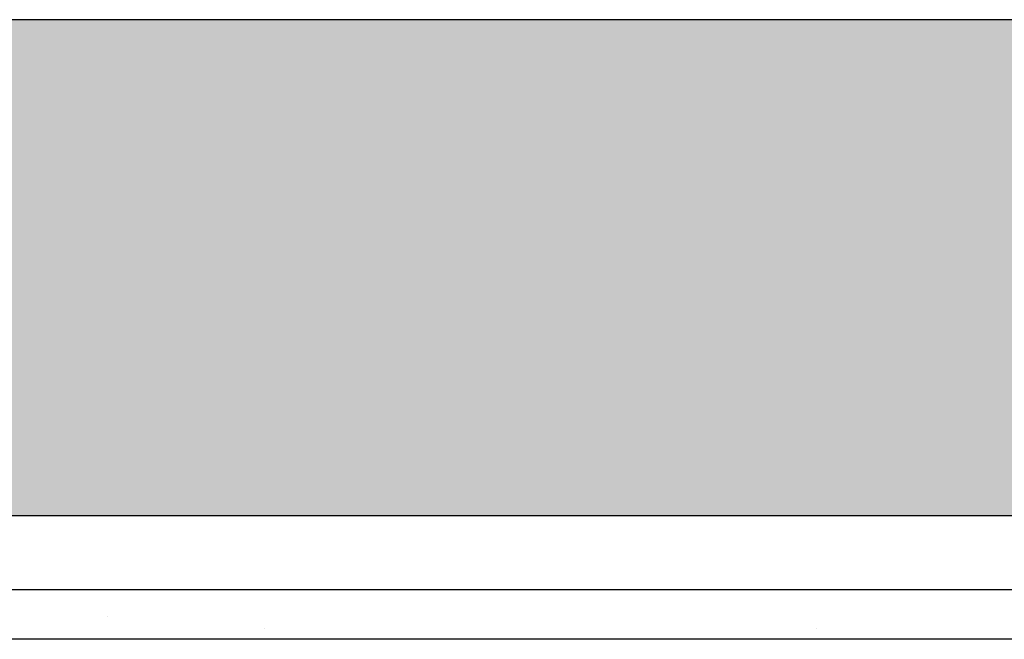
# Model space of a CAD drawing. Header units: millimetres. Extents: x -59761 to 112741, y -57975 to 46221.
# Tile 420 of 421: x 33751 to 34148, y 7599 to 7849. Entities that reach past the tile are written whole.
import ezdxf

# ---------------------------------------------------------------- set-up
doc = ezdxf.new("R2010")
doc.units = ezdxf.units.MM
doc.linetypes.add('Wipeout_Contour', pattern=[1000, 0, -1000])
doc.layers.add('Конструктив - Стены Блок 200 нов', color=7, linetype='Continuous')
doc.layers.add('Конструктив - Стены Внутр сущ.', color=7, linetype='Continuous')

msp = doc.modelspace()

# ---------------------------------------------------------------- hatches: boundary and pattern name
at = {"layer": 'Конструктив - Стены Внутр сущ.', "linetype": 'Continuous', "lineweight": 15}
msp.add_hatch(color=7, dxfattribs=at).paths.add_polyline_path([(32660.06, 7649), (35700.06, 7649), (35700.06, 7849), (32660.06, 7849)])

# ---------------------------------------------------------------- linework, layer by layer
at = {"layer": 'Конструктив - Стены Внутр сущ.', "color": 7, "linetype": 'Continuous', "lineweight": 30, "flags": 128}
for points in [[(35700.06, 7849), (32660.06, 7849)], [(32660.06, 7649), (35700.06, 7649)]]:
    msp.add_lwpolyline(points, dxfattribs=at)

# ---------------------------------------------------------------- wipeouts: each hides what was drawn before it
at = {"color": 254, "linetype": 'Wipeout_Contour', "lineweight": 0, "ltscale": 10029228.26883167}
msp.add_wipeout([(35670.06, 7619), (32460.06, 7619), (32460.06, 7599), (35670.06, 7599)], dxfattribs=at).dxf.layer = 'Конструктив - Стены Блок 200 нов'

# ---------------------------------------------------------------- next in the draw order: hatches: boundary and pattern name
at = {"layer": 'Конструктив - Стены Блок 200 нов', "linetype": 'Continuous', "lineweight": 5}
h = msp.add_hatch(dxfattribs=at)
h.set_pattern_fill('ШТУКАТУРКА__ГИПС_01_000D', color=252, style=0, pattern_type=2)
h.set_pattern_definition([(45, (-45000, -53650), (-111.36932, 111.36932), [0, -105, 0, -157.5]), (110, (-44650, -53650), (148.0016, 53.86817), [0, -77, 0, -133])])
h.paths.add_polyline_path([(35670.06, 7619), (32460.06, 7619), (32460.06, 7599), (35670.06, 7599)])

# ---------------------------------------------------------------- next in the draw order: linework, layer by layer
at = {"layer": 'Конструктив - Стены Блок 200 нов', "color": 7, "linetype": 'Continuous', "lineweight": 30}
msp.add_line((35470.06, 7599), (32660.06, 7599), dxfattribs=at)
at = {"layer": 'Конструктив - Стены Блок 200 нов', "color": 7, "linetype": 'Continuous', "lineweight": 30, "flags": 128}
msp.add_lwpolyline([(35670.06, 7619), (32460.06, 7619)], dxfattribs=at)

doc.saveas('drawing.dxf')
